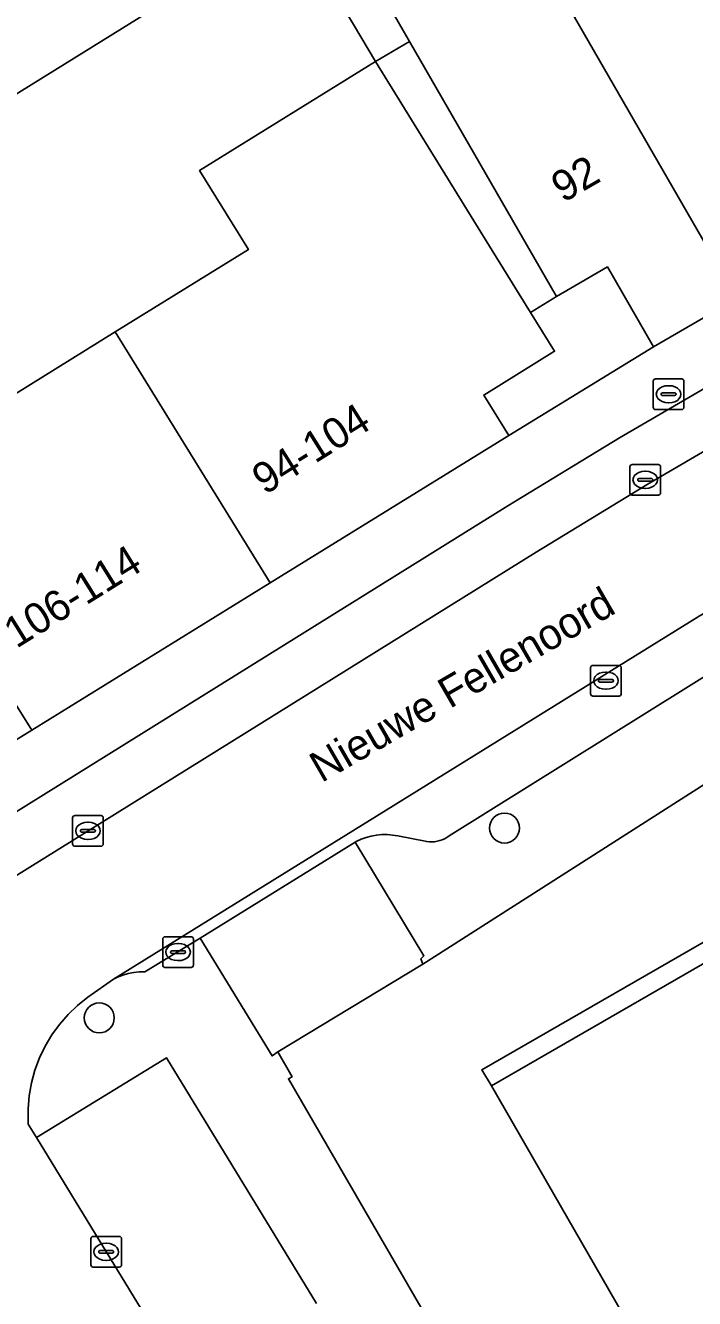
# Model space of a CAD drawing. Extents: x 160377 to 161131, y 383938 to 384853.
# Drawn here: x 160791.99 to 160813.81, y 384139.04 to 384180.55 of the extents above; entities that cross this region are included whole.
import ezdxf

# ---------------------------------------------------------------- set-up
doc = ezdxf.new("R2010")
doc.units = 0
for name, color, linetype in [('IMGEO_Boom', 7, 'Continuous'), ('IMGEO_Brandkraan', 7, 'Continuous'), ('IMGEO_Erf', 7, 'Continuous'), ('IMGEO_Kolk', 7, 'Continuous'), ('IMGEO_Openbare_ruimte_label', 7, 'Continuous'), ('IMGEO_Pand', 7, 'Continuous'), ('IMGEO_Pand_nummerreeks', 7, 'Continuous'), ('IMGEO_Pand_overbouw', 7, 'Continuous'), ('IMGEO_Parkeervlak_open', 7, 'Continuous'), ('IMGEO_Rijbaan_lokaal_open', 7, 'Continuous'), ('IMGEO_Voetpad_open', 7, 'Continuous')]:
    doc.layers.add(name, color=color, linetype=linetype)

msp = doc.modelspace()

# ---------------------------------------------------------------- linework, layer by layer
at = {"layer": 'IMGEO_Boom'}
for centre in [(160807.616, 384154.38), (160794.401, 384148.191)]:
    msp.add_circle(centre, 0.489, dxfattribs=at)
at = {"layer": 'IMGEO_Brandkraan'}
for p, q in [((160812.542, 384169.023), (160813.394, 384169.023)), ((160812.467, 384168.097), (160812.467, 384168.949)), ((160812.955, 384168.803), (160812.98, 384168.803)), ((160813.468, 384168.949), (160813.468, 384168.097)), ((160812.726, 384168.517), (160812.726, 384168.529)), ((160813.164, 384168.48), (160812.766, 384168.48)), ((160812.769, 384168.566), (160813.167, 384168.566)), ((160812.978, 384168.243), (160812.953, 384168.243)), ((160813.21, 384168.529), (160813.21, 384168.517)), ((160813.394, 384168.023), (160812.542, 384168.023))]:
    msp.add_line(p, q, dxfattribs=at)
for points in [[(160812.542, 384169.023), (160813.394, 384169.023)], [(160812.467, 384168.097), (160812.467, 384168.949)], [(160813.468, 384168.949), (160813.468, 384168.097)], [(160813.394, 384168.023), (160812.542, 384168.023)]]:
    msp.add_lwpolyline(points, dxfattribs=at)
for centre, radius, start, end in [((160812.544, 384168.947), 0.0765, 91.552, 178.448), ((160812.544, 384168.947), 0.0765, 91.552, 178.448), ((160813.392, 384168.947), 0.0765, 1.552, 88.448), ((160813.392, 384168.947), 0.0765, 1.552, 88.448), ((160812.766, 384168.526), 0.0403, 85.8775, 175.7526), ((160812.763, 384168.516), 0.0366, 178.938, 274.7102), ((160813.167, 384168.523), 0.043, 264.8664, 352.4533), ((160813.171, 384168.528), 0.0386, 1.7309, 96.639), ((160812.544, 384168.099), 0.0765, 181.552, 268.448), ((160812.544, 384168.099), 0.0765, 181.552, 268.448), ((160813.392, 384168.099), 0.0765, 271.552, 358.448), ((160813.392, 384168.099), 0.0765, 271.552, 358.448)]:
    msp.add_arc(centre, radius, start, end, dxfattribs=at)
for centre, major_axis, ratio, start_param, end_param in [((160812.954, 384168.523), (-0.387, 0.002), 0.722429, 4.712389, 7.853982), ((160812.979, 384168.523), (-0.39, 0.002), 0.717154, 1.570796, 4.712389)]:
    msp.add_ellipse(centre, major_axis=major_axis, ratio=ratio, start_param=start_param, end_param=end_param, dxfattribs=at)
at = {"layer": 'IMGEO_Erf'}
for points in [[(160885.143, 384178.452), (160881.396, 384184.586), (160882.317, 384185.125), (160880.454, 384188.189), (160878.98, 384187.462), (160877.23, 384186.598), (160877.053, 384186.905), (160860.69, 384177.484), (160860.582, 384177.668), (160860.15, 384178.445), (160853.394, 384178.506), (160818.371, 384158.422), (160816.625, 384157.395), (160804.952, 384149.942), (160800.224, 384147.079), (160800.686, 384146.269), (160800.57, 384146.205), (160808.456, 384132.612)], [(160813.295, 384135.382), (160807.194, 384145.974), (160860.985, 384176.98), (160861.65, 384175.828), (160866.843, 384178.831), (160866.157, 384179.985), (160875.749, 384185.481), (160880.079, 384177.999), (160881.486, 384178.803), (160881.533, 384178.537), (160883.487, 384175.131), (160882.131, 384174.376), (160894.342, 384153.219)], [(160790.68, 384167.933), (160794.918, 384170.553), (160799.262, 384173.239), (160797.667, 384175.818), (160803.409, 384179.368), (160800.708, 384183.919), (160779.084, 384170.497)]]:
    msp.add_lwpolyline(points, dxfattribs=at)
at = {"layer": 'IMGEO_Kolk'}
for p, q in [((160811.706, 384165.307), (160811.706, 384166.159)), ((160811.781, 384166.233), (160812.633, 384166.233)), ((160812.707, 384166.159), (160812.707, 384165.307)), ((160811.965, 384165.727), (160811.965, 384165.739)), ((160812.403, 384165.69), (160812.005, 384165.69)), ((160812.008, 384165.776), (160812.406, 384165.776)), ((160812.194, 384166.013), (160812.219, 384166.013)), ((160812.449, 384165.739), (160812.449, 384165.727)), ((160812.217, 384165.453), (160812.192, 384165.453)), ((160812.633, 384165.233), (160811.781, 384165.233)), ((160810.424, 384158.758), (160810.424, 384159.61)), ((160810.499, 384159.684), (160811.351, 384159.684)), ((160810.912, 384159.464), (160810.937, 384159.464)), ((160811.425, 384159.61), (160811.425, 384158.758)), ((160810.683, 384159.178), (160810.683, 384159.19)), ((160811.121, 384159.141), (160810.723, 384159.141)), ((160810.726, 384159.227), (160811.124, 384159.227)), ((160811.167, 384159.19), (160811.167, 384159.178)), ((160811.351, 384158.684), (160810.499, 384158.684)), ((160810.935, 384158.904), (160810.91, 384158.904)), ((160793.531, 384153.861), (160793.531, 384154.713)), ((160793.606, 384154.787), (160794.458, 384154.787)), ((160794.019, 384154.567), (160794.044, 384154.567)), ((160794.532, 384154.713), (160794.532, 384153.861)), ((160793.79, 384154.281), (160793.79, 384154.293)), ((160794.228, 384154.244), (160793.83, 384154.244)), ((160793.833, 384154.33), (160794.231, 384154.33)), ((160794.274, 384154.293), (160794.274, 384154.281)), ((160794.458, 384153.787), (160793.606, 384153.787)), ((160794.042, 384154.007), (160794.017, 384154.007)), ((160796.468, 384149.911), (160796.468, 384150.763)), ((160796.543, 384150.837), (160797.395, 384150.837)), ((160797.469, 384150.763), (160797.469, 384149.911)), ((160796.727, 384150.331), (160796.727, 384150.343)), ((160796.77, 384150.38), (160797.168, 384150.38)), ((160796.956, 384150.617), (160796.981, 384150.617)), ((160797.211, 384150.343), (160797.211, 384150.331)), ((160797.165, 384150.294), (160796.767, 384150.294)), ((160796.979, 384150.057), (160796.954, 384150.057)), ((160797.395, 384149.837), (160796.543, 384149.837)), ((160794.125, 384140.137), (160794.125, 384140.989)), ((160794.2, 384141.063), (160795.052, 384141.063)), ((160794.613, 384140.843), (160794.638, 384140.843)), ((160795.126, 384140.989), (160795.126, 384140.137)), ((160794.384, 384140.557), (160794.384, 384140.569)), ((160794.822, 384140.52), (160794.424, 384140.52)), ((160794.427, 384140.606), (160794.825, 384140.606)), ((160794.868, 384140.569), (160794.868, 384140.557)), ((160795.052, 384140.063), (160794.2, 384140.063)), ((160794.636, 384140.283), (160794.611, 384140.283))]:
    msp.add_line(p, q, dxfattribs=at)
for points in [[(160811.706, 384165.307), (160811.706, 384166.159)], [(160811.781, 384166.233), (160812.633, 384166.233)], [(160812.707, 384166.159), (160812.707, 384165.307)], [(160812.633, 384165.233), (160811.781, 384165.233)], [(160810.424, 384158.758), (160810.424, 384159.61)], [(160810.499, 384159.684), (160811.351, 384159.684)], [(160811.425, 384159.61), (160811.425, 384158.758)], [(160811.351, 384158.684), (160810.499, 384158.684)], [(160793.531, 384153.861), (160793.531, 384154.713)], [(160793.606, 384154.787), (160794.458, 384154.787)], [(160794.532, 384154.713), (160794.532, 384153.861)], [(160794.458, 384153.787), (160793.606, 384153.787)], [(160796.468, 384149.911), (160796.468, 384150.763)], [(160796.543, 384150.837), (160797.395, 384150.837)], [(160797.469, 384150.763), (160797.469, 384149.911)], [(160797.395, 384149.837), (160796.543, 384149.837)], [(160794.125, 384140.137), (160794.125, 384140.989)], [(160794.2, 384141.063), (160795.052, 384141.063)], [(160795.126, 384140.989), (160795.126, 384140.137)], [(160795.052, 384140.063), (160794.2, 384140.063)]]:
    msp.add_lwpolyline(points, dxfattribs=at)
for centre, radius, start, end in [((160811.783, 384166.157), 0.0765, 91.552, 178.448), ((160811.783, 384166.157), 0.0765, 91.552, 178.448), ((160812.631, 384166.157), 0.0765, 1.552, 88.448), ((160812.631, 384166.157), 0.0765, 1.552, 88.448), ((160812.005, 384165.736), 0.0403, 85.8775, 175.7526), ((160812.002, 384165.726), 0.0366, 178.938, 274.7102), ((160812.406, 384165.733), 0.043, 264.8664, 352.4533), ((160812.41, 384165.738), 0.0386, 1.7309, 96.639), ((160811.783, 384165.309), 0.0765, 181.552, 268.448), ((160811.783, 384165.309), 0.0765, 181.552, 268.448), ((160812.631, 384165.309), 0.0765, 271.552, 358.448), ((160812.631, 384165.309), 0.0765, 271.552, 358.448), ((160810.501, 384159.608), 0.0765, 91.552, 178.448), ((160810.501, 384159.608), 0.0765, 91.552, 178.448), ((160811.349, 384159.608), 0.0765, 1.552, 88.448), ((160811.349, 384159.608), 0.0765, 1.552, 88.448), ((160810.723, 384159.187), 0.0403, 85.8775, 175.7526), ((160810.72, 384159.177), 0.0366, 178.938, 274.7102), ((160811.124, 384159.184), 0.043, 264.8664, 352.4533), ((160811.128, 384159.189), 0.0386, 1.7309, 96.639), ((160810.501, 384158.76), 0.0765, 181.552, 268.448), ((160810.501, 384158.76), 0.0765, 181.552, 268.448), ((160811.349, 384158.76), 0.0765, 271.552, 358.448), ((160811.349, 384158.76), 0.0765, 271.552, 358.448), ((160793.608, 384154.711), 0.0765, 91.552, 178.448), ((160793.608, 384154.711), 0.0765, 91.552, 178.448), ((160794.456, 384154.711), 0.0765, 1.552, 88.448), ((160794.456, 384154.711), 0.0765, 1.552, 88.448), ((160793.83, 384154.29), 0.0403, 85.8775, 175.7526), ((160793.827, 384154.28), 0.0366, 178.938, 274.7102), ((160794.231, 384154.287), 0.043, 264.8664, 352.4533), ((160794.235, 384154.292), 0.0386, 1.7309, 96.639), ((160793.608, 384153.863), 0.0765, 181.552, 268.448), ((160793.608, 384153.863), 0.0765, 181.552, 268.448), ((160794.456, 384153.863), 0.0765, 271.552, 358.448), ((160794.456, 384153.863), 0.0765, 271.552, 358.448), ((160796.545, 384150.761), 0.0765, 91.552, 178.448), ((160796.545, 384150.761), 0.0765, 91.552, 178.448), ((160797.393, 384150.761), 0.0765, 1.552, 88.448), ((160797.393, 384150.761), 0.0765, 1.552, 88.448), ((160796.767, 384150.34), 0.0403, 85.8775, 175.7526), ((160796.764, 384150.33), 0.0366, 178.938, 274.7102), ((160797.168, 384150.337), 0.043, 264.8664, 352.4533), ((160797.172, 384150.342), 0.0386, 1.7309, 96.639), ((160796.545, 384149.913), 0.0765, 181.552, 268.448), ((160796.545, 384149.913), 0.0765, 181.552, 268.448), ((160797.393, 384149.913), 0.0765, 271.552, 358.448), ((160797.393, 384149.913), 0.0765, 271.552, 358.448), ((160794.202, 384140.987), 0.0765, 91.552, 178.448), ((160794.202, 384140.987), 0.0765, 91.552, 178.448), ((160795.05, 384140.987), 0.0765, 1.552, 88.448), ((160795.05, 384140.987), 0.0765, 1.552, 88.448), ((160794.424, 384140.566), 0.0403, 85.8775, 175.7526), ((160794.421, 384140.556), 0.0366, 178.938, 274.7102), ((160794.825, 384140.563), 0.043, 264.8664, 352.4533), ((160794.829, 384140.568), 0.0386, 1.7309, 96.639), ((160794.202, 384140.139), 0.0765, 181.552, 268.448), ((160794.202, 384140.139), 0.0765, 181.552, 268.448), ((160795.05, 384140.139), 0.0765, 271.552, 358.448), ((160795.05, 384140.139), 0.0765, 271.552, 358.448)]:
    msp.add_arc(centre, radius, start, end, dxfattribs=at)
for centre, major_axis, ratio, start_param, end_param in [((160812.193, 384165.733), (-0.387, 0.002), 0.722429, 4.712389, 7.853982), ((160812.218, 384165.733), (-0.39, 0.002), 0.717154, 1.570796, 4.712389), ((160810.911, 384159.184), (-0.387, 0.002), 0.722429, 4.712389, 7.853982), ((160810.936, 384159.184), (-0.39, 0.002), 0.717154, 1.570796, 4.712389), ((160794.018, 384154.287), (-0.387, 0.002), 0.722429, 4.712389, 7.853982), ((160794.043, 384154.287), (-0.39, 0.002), 0.717154, 1.570796, 4.712389), ((160796.955, 384150.337), (-0.387, 0.002), 0.722429, 4.712389, 7.853982), ((160796.98, 384150.337), (-0.39, 0.002), 0.717154, 1.570796, 4.712389), ((160794.612, 384140.563), (-0.387, 0.002), 0.722429, 4.712389, 7.853982), ((160794.637, 384140.563), (-0.39, 0.002), 0.717154, 1.570796, 4.712389)]:
    msp.add_ellipse(centre, major_axis=major_axis, ratio=ratio, start_param=start_param, end_param=end_param, dxfattribs=at)
at = {"layer": 'IMGEO_Pand'}
for points in [[(160815.195, 384171.641), (160809.903, 384180.819), (160808.921, 384182.522), (160808.237, 384182.128), (160803.118, 384191.009), (160799.415, 384188.875), (160804.516, 384180.027), (160806.81, 384176.047), (160809.307, 384171.715), (160810.974, 384172.676), (160812.475, 384170.073)], [(160800.708, 384183.919), (160797.983, 384188.309), (160776.359, 384174.887), (160778.31, 384171.744), (160779.084, 384170.497)], [(160814.158, 384183.271), (160809.903, 384180.819), (160815.195, 384171.641), (160817.045, 384172.708), (160816.308, 384173.986), (160818.712, 384175.371)], [(160794.918, 384170.553), (160799.977, 384162.371), (160807.758, 384167.175), (160806.941, 384168.496), (160809.249, 384169.923), (160808.466, 384171.19), (160806.619, 384174.176), (160803.409, 384179.368), (160797.667, 384175.818), (160799.262, 384173.239)], [(160794.918, 384170.553), (160790.68, 384167.933), (160789.828, 384169.311), (160785.116, 384166.398), (160790.231, 384158.121), (160791.404, 384158.846), (160792.196, 384157.566), (160799.977, 384162.371)]]:
    msp.add_lwpolyline(points, close=True, dxfattribs=at)
msp.add_lwpolyline([(160894.342, 384153.219), (160882.131, 384174.376), (160883.487, 384175.131), (160881.533, 384178.537), (160881.486, 384178.803), (160880.079, 384177.999), (160875.749, 384185.481), (160866.157, 384179.985), (160866.843, 384178.831), (160861.65, 384175.828), (160860.985, 384176.98), (160807.194, 384145.974), (160813.295, 384135.382), (160808.456, 384132.612), (160803.964, 384130.039), (160806.458, 384125.706), (160824.893, 384093.669), (160834.226, 384099.067), (160834.542, 384098.529), (160834.947, 384098.767), (160834.861, 384098.913), (160834.633, 384099.302), (160890.527, 384131.513)], dxfattribs=at)
at = {"layer": 'IMGEO_Pand_overbouw'}
for points in [[(160860.985, 384176.98), (160861.65, 384175.828), (160866.843, 384178.831), (160866.157, 384179.985), (160875.749, 384185.481), (160880.079, 384177.999), (160881.486, 384178.803), (160881.533, 384178.537), (160883.487, 384175.131), (160882.131, 384174.376), (160894.342, 384153.219), (160898.401, 384146.187), (160899.965, 384147.104), (160896.291, 384153.431), (160895.899, 384154.114), (160877.23, 384186.598), (160877.053, 384186.905), (160806.875, 384146.499), (160807.194, 384145.974)], [(160804.516, 384180.027), (160803.409, 384179.368), (160806.619, 384174.176), (160808.466, 384171.19), (160809.307, 384171.715), (160806.81, 384176.047)]]:
    msp.add_lwpolyline(points, close=True, dxfattribs=at)
at = {"layer": 'IMGEO_Parkeervlak_open'}
for points in [[(160776.509, 384143.383), (160808.648, 384163.378), (160812.272, 384165.579), (160817.295, 384168.512), (160818.314, 384169.097), (160820.544, 384170.377), (160849.696, 384187.111), (160847.367, 384187.539), (160847.278, 384187.551), (160847.188, 384187.555), (160847.099, 384187.552), (160847.01, 384187.54), (160846.922, 384187.52), (160846.837, 384187.492), (160846.754, 384187.457), (160846.688, 384187.423), (160816.409, 384170.042), (160811.368, 384167.098), (160807.722, 384164.884), (160777.431, 384146.039)], [(160813.961, 384161.285), (160794.859, 384149.455), (160794.996, 384149.52), (160795.167, 384149.586), (160795.344, 384149.635), (160795.524, 384149.669), (160795.706, 384149.687), (160795.889, 384149.688), (160797.695, 384150.788), (160802.742, 384153.916), (160802.779, 384153.937), (160802.936, 384154.012), (160803.099, 384154.074), (160803.268, 384154.12), (160803.439, 384154.151), (160803.613, 384154.167), (160803.787, 384154.168), (160803.961, 384154.152), (160804.132, 384154.122), (160805.081, 384153.94), (160805.165, 384153.931), (160805.25, 384153.929), (160805.335, 384153.935), (160805.419, 384153.948), (160805.502, 384153.969), (160805.582, 384153.997), (160805.66, 384154.032), (160805.734, 384154.074), (160805.809, 384154.127), (160814.8, 384159.73)], [(160801.489, 384138.883), (160796.598, 384146.886), (160792.351, 384144.287), (160797.154, 384136.422)]]:
    msp.add_lwpolyline(points, dxfattribs=at)
at = {"layer": 'IMGEO_Rijbaan_lokaal_open'}
msp.add_lwpolyline([(160797.154, 384136.422), (160792.351, 384144.287), (160792.082, 384144.727), (160792.078, 384144.803), (160792.078, 384145.229), (160792.116, 384145.653), (160792.191, 384146.073), (160792.304, 384146.484), (160792.453, 384146.883), (160792.637, 384147.267), (160792.855, 384147.633), (160793.105, 384147.978), (160793.384, 384148.3), (160793.691, 384148.596), (160794.023, 384148.862), (160794.859, 384149.455), (160813.961, 384161.285), (160820.581, 384165.16), (160818.314, 384169.097), (160817.295, 384168.512), (160812.272, 384165.579), (160808.648, 384163.378), (160776.509, 384143.383)], dxfattribs=at)
at = {"layer": 'IMGEO_Voetpad_open'}
for points in [[(160800.708, 384183.919), (160803.409, 384179.368), (160806.619, 384174.176), (160808.466, 384171.19), (160809.307, 384171.715), (160806.81, 384176.047), (160804.516, 384180.027), (160799.415, 384188.875)], [(160777.431, 384146.039), (160807.722, 384164.884), (160811.368, 384167.098), (160816.409, 384170.042), (160846.688, 384187.423)], [(160840.741, 384186.301), (160817.045, 384172.708), (160815.195, 384171.641), (160812.475, 384170.073), (160807.758, 384167.175), (160799.977, 384162.371), (160792.196, 384157.566), (160783.483, 384152.216)], [(160814.8, 384159.73), (160805.809, 384154.127), (160805.734, 384154.074), (160805.66, 384154.032), (160805.582, 384153.997), (160805.502, 384153.969), (160805.419, 384153.948), (160805.335, 384153.935), (160805.25, 384153.929), (160805.165, 384153.931), (160805.081, 384153.94), (160804.132, 384154.122), (160803.961, 384154.152), (160803.787, 384154.168), (160803.613, 384154.167), (160803.439, 384154.151), (160803.268, 384154.12), (160803.099, 384154.074), (160802.936, 384154.012), (160802.779, 384153.937), (160802.742, 384153.916), (160804.987, 384150.214), (160804.888, 384150.116), (160804.952, 384149.942), (160816.625, 384157.395)], [(160808.456, 384132.612), (160800.57, 384146.205), (160800.686, 384146.269), (160800.224, 384147.079), (160800.036, 384146.952), (160797.695, 384150.788), (160795.889, 384149.688), (160795.706, 384149.687), (160795.524, 384149.669), (160795.344, 384149.635), (160795.167, 384149.586), (160794.996, 384149.52), (160794.859, 384149.455), (160794.023, 384148.862), (160793.691, 384148.596), (160793.384, 384148.3), (160793.105, 384147.978), (160792.855, 384147.633), (160792.637, 384147.267), (160792.453, 384146.883), (160792.304, 384146.484), (160792.191, 384146.073), (160792.116, 384145.653), (160792.078, 384145.229), (160792.078, 384144.803), (160792.082, 384144.727), (160792.351, 384144.287), (160796.598, 384146.886), (160801.489, 384138.883)]]:
    msp.add_lwpolyline(points, dxfattribs=at)
for points in [[(160812.475, 384170.073), (160810.974, 384172.676), (160809.307, 384171.715), (160808.466, 384171.19), (160809.249, 384169.923), (160806.941, 384168.496), (160807.758, 384167.175)], [(160792.196, 384157.566), (160791.404, 384158.846), (160790.231, 384158.121), (160782.708, 384153.47), (160783.483, 384152.216)], [(160802.742, 384153.916), (160797.695, 384150.788), (160800.036, 384146.952), (160800.224, 384147.079), (160804.952, 384149.942), (160804.888, 384150.116), (160804.987, 384150.214)]]:
    msp.add_lwpolyline(points, close=True, dxfattribs=at)

# ---------------------------------------------------------------- texts
at = {"layer": 'IMGEO_Openbare_ruimte_label'}
msp.add_text('Nieuwe Fellenoord', height=1, rotation=30.0007, dxfattribs=at).set_placement((160801.647, 384155.841))
at = {"layer": 'IMGEO_Pand_nummerreeks'}
for s, rotation, p in [('92', 29.9624, (160809.524, 384174.749)), ('94-104', 32.1346, (160799.8, 384165.223)), ('106-114', 31.9277, (160791.699, 384160.218))]:
    msp.add_text(s, height=1, rotation=rotation, dxfattribs=at).set_placement(p)

doc.saveas('drawing.dxf')
